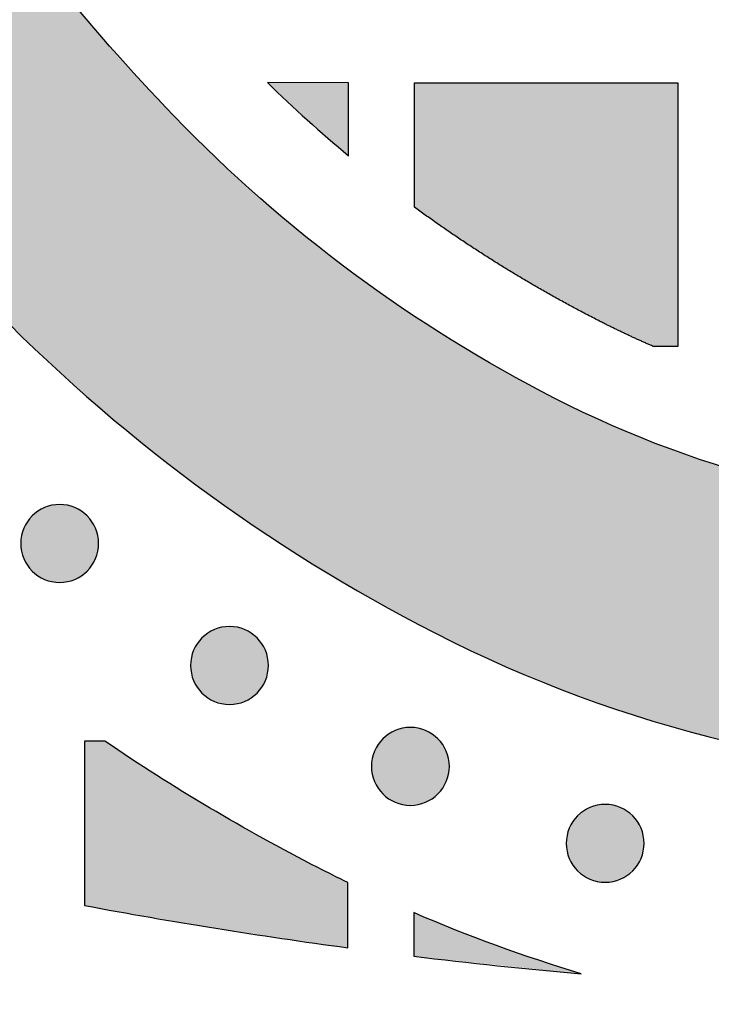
# Model space of a CAD drawing. Header units: millimetres. Extents: x -3873 to -97, y 912 to 4165.
# Tile 395 of 656: x -1701 to -1670, y 2670 to 2715. Entities that reach past the tile are written whole.
import ezdxf

# ---------------------------------------------------------------- set-up
doc = ezdxf.new("R2010")
doc.units = ezdxf.units.MM
doc.layers.add('pattern', color=7, linetype='Continuous', true_color=0x000000)

msp = doc.modelspace()

# ---------------------------------------------------------------- hatches: boundary and pattern name
at = {"layer": 'pattern'}
for points in [[(-1627.374, 2686.557), (-1625.959, 2687.297), (-1624.558, 2688.068), (-1623.172, 2688.868), (-1621.8, 2689.698), (-1620.445, 2690.556), (-1619.107, 2691.443), (-1617.787, 2692.358), (-1616.486, 2693.3), (-1615.205, 2694.269), (-1613.945, 2695.264), (-1612.706, 2696.284), (-1611.488, 2697.329), (-1610.294, 2698.398), (-1609.124, 2699.49), (-1607.977, 2700.605), (-1606.856, 2701.742), (-1605.178, 2703.519), (-1603.539, 2705.34), (-1601.942, 2707.203), (-1600.387, 2709.106), (-1598.877, 2711.049), (-1597.413, 2713.028), (-1595.996, 2715.044), (-1594.628, 2717.093), (-1593.309, 2719.175), (-1592.041, 2721.288), (-1590.824, 2723.429), (-1589.661, 2725.596), (-1588.551, 2727.789), (-1587.496, 2730.004), (-1586.495, 2732.24), (-1585.55, 2734.495), (-1591.943, 2751.184), (-1596.673, 2739), (-1597.507, 2737.01), (-1598.39, 2735.036), (-1599.322, 2733.08), (-1600.302, 2731.144), (-1601.329, 2729.23), (-1602.403, 2727.34), (-1603.522, 2725.475), (-1604.687, 2723.637), (-1605.895, 2721.827), (-1607.146, 2720.048), (-1608.439, 2718.3), (-1609.772, 2716.585), (-1611.144, 2714.904), (-1612.555, 2713.26), (-1614.001, 2711.652), (-1615.483, 2710.083), (-1616.431, 2709.122), (-1617.4, 2708.179), (-1618.39, 2707.256), (-1619.4, 2706.352), (-1620.428, 2705.469), (-1621.476, 2704.606), (-1622.542, 2703.765), (-1623.625, 2702.946), (-1624.725, 2702.15), (-1625.841, 2701.376), (-1626.972, 2700.626), (-1628.117, 2699.901), (-1629.277, 2699.199), (-1630.449, 2698.523), (-1631.634, 2697.871), (-1632.829, 2697.245), (-1634.103, 2696.618), (-1635.399, 2696.027), (-1636.715, 2695.473), (-1638.049, 2694.957), (-1639.401, 2694.479), (-1640.768, 2694.041), (-1642.148, 2693.643), (-1643.541, 2693.287), (-1644.943, 2692.971), (-1646.353, 2692.697), (-1647.77, 2692.466), (-1649.191, 2692.277), (-1650.614, 2692.129), (-1652.038, 2692.025), (-1653.461, 2691.962), (-1654.88, 2691.941), (-1656.3, 2691.963), (-1657.723, 2692.027), (-1659.146, 2692.133), (-1660.57, 2692.281), (-1661.99, 2692.471), (-1663.407, 2692.704), (-1664.817, 2692.979), (-1666.219, 2693.295), (-1667.611, 2693.653), (-1668.991, 2694.052), (-1670.357, 2694.491), (-1671.709, 2694.97), (-1673.043, 2695.487), (-1674.358, 2696.043), (-1675.653, 2696.635), (-1676.927, 2697.263), (-1678.122, 2697.889), (-1679.306, 2698.542), (-1680.478, 2699.219), (-1681.637, 2699.922), (-1682.782, 2700.648), (-1683.912, 2701.399), (-1685.028, 2702.173), (-1686.127, 2702.971), (-1687.209, 2703.791), (-1688.274, 2704.632), (-1689.321, 2705.496), (-1690.35, 2706.38), (-1691.358, 2707.285), (-1692.347, 2708.209), (-1693.316, 2709.152), (-1694.263, 2710.114), (-1695.744, 2711.684), (-1697.189, 2713.293), (-1698.598, 2714.939), (-1699.969, 2716.621), (-1701.301, 2718.336), (-1702.592, 2720.085), (-1703.842, 2721.866), (-1705.049, 2723.676), (-1706.212, 2725.515), (-1707.33, 2727.381), (-1708.402, 2729.272), (-1709.428, 2731.187), (-1710.406, 2733.124), (-1711.336, 2735.08), (-1712.218, 2737.055), (-1713.051, 2739.046), (-1717.77, 2751.234), (-1724.176, 2734.55), (-1723.233, 2732.294), (-1722.235, 2730.057), (-1721.181, 2727.841), (-1720.073, 2725.648), (-1718.911, 2723.479), (-1717.697, 2721.337), (-1716.43, 2719.224), (-1715.113, 2717.141), (-1713.746, 2715.09), (-1712.331, 2713.074), (-1710.868, 2711.093), (-1709.36, 2709.149), (-1707.807, 2707.245), (-1706.211, 2705.381), (-1704.574, 2703.559), (-1702.897, 2701.78), (-1701.776, 2700.642), (-1700.631, 2699.527), (-1699.461, 2698.433), (-1698.268, 2697.363), (-1697.052, 2696.317), (-1695.813, 2695.296), (-1694.553, 2694.3), (-1693.273, 2693.33), (-1691.973, 2692.387), (-1690.654, 2691.472), (-1689.316, 2690.584), (-1687.962, 2689.724), (-1686.591, 2688.893), (-1685.205, 2688.092), (-1683.805, 2687.32), (-1682.391, 2686.579), (-1680.802, 2685.795), (-1679.186, 2685.057), (-1677.545, 2684.364), (-1675.88, 2683.718), (-1674.195, 2683.121), (-1672.49, 2682.574), (-1670.768, 2682.076), (-1669.031, 2681.63), (-1667.282, 2681.235), (-1665.523, 2680.892), (-1663.756, 2680.602), (-1661.983, 2680.365), (-1660.208, 2680.18), (-1658.431, 2680.048), (-1656.656, 2679.968), (-1654.885, 2679.941), (-1653.114, 2679.967), (-1651.339, 2680.045), (-1649.562, 2680.176), (-1647.786, 2680.359), (-1646.014, 2680.595), (-1644.246, 2680.884), (-1642.487, 2681.225), (-1640.737, 2681.619), (-1639, 2682.064), (-1637.278, 2682.56), (-1635.573, 2683.106), (-1633.887, 2683.702), (-1632.222, 2684.346), (-1630.58, 2685.037), (-1628.963, 2685.775)], [(-1686.323, 2708.316), (-1686.32, 2711.642), (-1690.012, 2711.645), (-1689.115, 2710.785), (-1688.201, 2709.943), (-1687.27, 2709.12)], [(-1672.443, 2699.63), (-1673.716, 2700.207), (-1674.97, 2700.824), (-1676.057, 2701.393), (-1677.133, 2701.985), (-1678.198, 2702.598), (-1679.25, 2703.233), (-1680.29, 2703.888), (-1681.316, 2704.563), (-1682.328, 2705.259), (-1683.325, 2705.974), (-1683.32, 2711.639), (-1671.32, 2711.629), (-1671.331, 2699.629)], [(-1698.226, 2689.399), (-1698.255, 2689.371), (-1698.284, 2689.344), (-1698.314, 2689.317), (-1698.344, 2689.291), (-1698.376, 2689.266), (-1698.408, 2689.24), (-1698.442, 2689.216), (-1698.476, 2689.192), (-1698.511, 2689.168), (-1698.546, 2689.146), (-1698.583, 2689.124), (-1698.62, 2689.102), (-1698.658, 2689.082), (-1698.697, 2689.062), (-1698.737, 2689.043), (-1698.777, 2689.026), (-1698.817, 2689.009), (-1698.859, 2688.993), (-1698.901, 2688.977), (-1698.943, 2688.963), (-1698.986, 2688.95), (-1699.03, 2688.938), (-1699.074, 2688.927), (-1699.118, 2688.918), (-1699.163, 2688.909), (-1699.207, 2688.901), (-1699.253, 2688.895), (-1699.298, 2688.89), (-1699.344, 2688.885), (-1699.39, 2688.883), (-1699.436, 2688.881), (-1699.481, 2688.88), (-1699.527, 2688.881), (-1699.573, 2688.883), (-1699.619, 2688.886), (-1699.665, 2688.89), (-1699.71, 2688.895), (-1699.755, 2688.902), (-1699.8, 2688.909), (-1699.845, 2688.918), (-1699.889, 2688.928), (-1699.933, 2688.939), (-1699.977, 2688.951), (-1700.02, 2688.964), (-1700.062, 2688.978), (-1700.104, 2688.994), (-1700.145, 2689.01), (-1700.186, 2689.027), (-1700.226, 2689.045), (-1700.266, 2689.064), (-1700.304, 2689.083), (-1700.342, 2689.104), (-1700.379, 2689.125), (-1700.416, 2689.147), (-1700.452, 2689.17), (-1700.487, 2689.193), (-1700.521, 2689.218), (-1700.554, 2689.242), (-1700.586, 2689.267), (-1700.618, 2689.293), (-1700.649, 2689.32), (-1700.678, 2689.346), (-1700.707, 2689.373), (-1700.736, 2689.401), (-1700.763, 2689.429), (-1700.79, 2689.458), (-1700.817, 2689.488), (-1700.843, 2689.519), (-1700.869, 2689.551), (-1700.894, 2689.583), (-1700.919, 2689.616), (-1700.943, 2689.65), (-1700.966, 2689.685), (-1700.989, 2689.721), (-1701.011, 2689.758), (-1701.032, 2689.795), (-1701.053, 2689.833), (-1701.072, 2689.872), (-1701.091, 2689.911), (-1701.109, 2689.951), (-1701.126, 2689.992), (-1701.142, 2690.033), (-1701.157, 2690.075), (-1701.171, 2690.118), (-1701.184, 2690.161), (-1701.196, 2690.204), (-1701.207, 2690.248), (-1701.217, 2690.292), (-1701.226, 2690.337), (-1701.233, 2690.382), (-1701.24, 2690.427), (-1701.245, 2690.473), (-1701.249, 2690.518), (-1701.252, 2690.564), (-1701.254, 2690.61), (-1701.254, 2690.656), (-1701.254, 2690.702), (-1701.252, 2690.748), (-1701.249, 2690.794), (-1701.245, 2690.839), (-1701.239, 2690.885), (-1701.233, 2690.93), (-1701.225, 2690.975), (-1701.216, 2691.02), (-1701.206, 2691.064), (-1701.195, 2691.108), (-1701.183, 2691.151), (-1701.17, 2691.194), (-1701.156, 2691.237), (-1701.141, 2691.279), (-1701.125, 2691.32), (-1701.108, 2691.361), (-1701.09, 2691.401), (-1701.071, 2691.44), (-1701.051, 2691.479), (-1701.031, 2691.517), (-1701.009, 2691.554), (-1700.987, 2691.591), (-1700.964, 2691.626), (-1700.941, 2691.661), (-1700.917, 2691.695), (-1700.892, 2691.729), (-1700.867, 2691.761), (-1700.841, 2691.793), (-1700.815, 2691.823), (-1700.788, 2691.853), (-1700.761, 2691.882), (-1700.733, 2691.91), (-1700.705, 2691.938), (-1700.676, 2691.965), (-1700.646, 2691.992), (-1700.616, 2692.018), (-1700.584, 2692.044), (-1700.551, 2692.069), (-1700.518, 2692.093), (-1700.484, 2692.117), (-1700.449, 2692.141), (-1700.413, 2692.163), (-1700.377, 2692.185), (-1700.34, 2692.207), (-1700.302, 2692.227), (-1700.263, 2692.247), (-1700.223, 2692.266), (-1700.183, 2692.283), (-1700.142, 2692.3), (-1700.101, 2692.317), (-1700.059, 2692.332), (-1700.017, 2692.346), (-1699.974, 2692.359), (-1699.93, 2692.371), (-1699.886, 2692.382), (-1699.842, 2692.391), (-1699.797, 2692.4), (-1699.752, 2692.408), (-1699.707, 2692.414), (-1699.662, 2692.419), (-1699.616, 2692.424), (-1699.57, 2692.427), (-1699.524, 2692.428), (-1699.478, 2692.429), (-1699.432, 2692.428), (-1699.387, 2692.426), (-1699.341, 2692.423), (-1699.295, 2692.419), (-1699.25, 2692.414), (-1699.204, 2692.407), (-1699.159, 2692.4), (-1699.115, 2692.391), (-1699.071, 2692.381), (-1699.027, 2692.37), (-1698.983, 2692.358), (-1698.94, 2692.345), (-1698.898, 2692.331), (-1698.856, 2692.315), (-1698.815, 2692.299), (-1698.774, 2692.282), (-1698.734, 2692.264), (-1698.694, 2692.245), (-1698.656, 2692.226), (-1698.618, 2692.205), (-1698.58, 2692.184), (-1698.544, 2692.162), (-1698.508, 2692.139), (-1698.473, 2692.116), (-1698.439, 2692.092), (-1698.406, 2692.067), (-1698.373, 2692.042), (-1698.342, 2692.016), (-1698.311, 2691.99), (-1698.281, 2691.963), (-1698.252, 2691.936), (-1698.224, 2691.908), (-1698.197, 2691.88), (-1698.17, 2691.851), (-1698.143, 2691.821), (-1698.117, 2691.79), (-1698.091, 2691.759), (-1698.066, 2691.726), (-1698.041, 2691.693), (-1698.017, 2691.659), (-1697.994, 2691.624), (-1697.971, 2691.588), (-1697.949, 2691.551), (-1697.928, 2691.514), (-1697.907, 2691.476), (-1697.888, 2691.437), (-1697.869, 2691.398), (-1697.851, 2691.358), (-1697.834, 2691.317), (-1697.818, 2691.276), (-1697.803, 2691.234), (-1697.789, 2691.191), (-1697.776, 2691.148), (-1697.764, 2691.105), (-1697.753, 2691.061), (-1697.743, 2691.017), (-1697.734, 2690.972), (-1697.727, 2690.927), (-1697.72, 2690.882), (-1697.715, 2690.836), (-1697.711, 2690.791), (-1697.708, 2690.745), (-1697.706, 2690.699), (-1697.706, 2690.653), (-1697.706, 2690.607), (-1697.708, 2690.561), (-1697.711, 2690.515), (-1697.715, 2690.47), (-1697.721, 2690.424), (-1697.727, 2690.379), (-1697.735, 2690.334), (-1697.744, 2690.289), (-1697.753, 2690.245), (-1697.764, 2690.201), (-1697.777, 2690.158), (-1697.79, 2690.115), (-1697.804, 2690.072), (-1697.819, 2690.03), (-1697.835, 2689.989), (-1697.852, 2689.948), (-1697.87, 2689.908), (-1697.889, 2689.869), (-1697.909, 2689.83), (-1697.929, 2689.792), (-1697.951, 2689.755), (-1697.973, 2689.718), (-1697.995, 2689.683), (-1698.019, 2689.648), (-1698.043, 2689.614), (-1698.068, 2689.581), (-1698.093, 2689.548), (-1698.119, 2689.517), (-1698.145, 2689.486), (-1698.172, 2689.456), (-1698.199, 2689.427)], [(-1690.491, 2683.843), (-1690.519, 2683.816), (-1690.548, 2683.789), (-1690.578, 2683.762), (-1690.609, 2683.736), (-1690.64, 2683.71), (-1690.673, 2683.685), (-1690.706, 2683.66), (-1690.74, 2683.636), (-1690.775, 2683.613), (-1690.811, 2683.59), (-1690.848, 2683.568), (-1690.885, 2683.547), (-1690.923, 2683.527), (-1690.962, 2683.507), (-1691.001, 2683.488), (-1691.041, 2683.47), (-1691.082, 2683.453), (-1691.123, 2683.437), (-1691.165, 2683.422), (-1691.208, 2683.408), (-1691.251, 2683.395), (-1691.294, 2683.383), (-1691.338, 2683.372), (-1691.382, 2683.362), (-1691.427, 2683.354), (-1691.472, 2683.346), (-1691.517, 2683.34), (-1691.563, 2683.334), (-1691.608, 2683.33), (-1691.654, 2683.327), (-1691.7, 2683.325), (-1691.746, 2683.325), (-1691.792, 2683.326), (-1691.838, 2683.327), (-1691.884, 2683.33), (-1691.929, 2683.335), (-1691.975, 2683.34), (-1692.02, 2683.346), (-1692.065, 2683.354), (-1692.109, 2683.363), (-1692.154, 2683.373), (-1692.198, 2683.384), (-1692.241, 2683.396), (-1692.284, 2683.409), (-1692.327, 2683.423), (-1692.368, 2683.438), (-1692.41, 2683.454), (-1692.451, 2683.471), (-1692.491, 2683.489), (-1692.53, 2683.508), (-1692.569, 2683.528), (-1692.607, 2683.549), (-1692.644, 2683.57), (-1692.68, 2683.592), (-1692.716, 2683.615), (-1692.751, 2683.638), (-1692.785, 2683.662), (-1692.818, 2683.687), (-1692.851, 2683.712), (-1692.882, 2683.738), (-1692.913, 2683.764), (-1692.943, 2683.791), (-1692.972, 2683.818), (-1693, 2683.846), (-1693.028, 2683.874), (-1693.055, 2683.903), (-1693.081, 2683.933), (-1693.108, 2683.964), (-1693.133, 2683.995), (-1693.159, 2684.028), (-1693.183, 2684.061), (-1693.207, 2684.095), (-1693.231, 2684.13), (-1693.253, 2684.166), (-1693.275, 2684.202), (-1693.297, 2684.24), (-1693.317, 2684.278), (-1693.337, 2684.316), (-1693.355, 2684.356), (-1693.373, 2684.396), (-1693.39, 2684.437), (-1693.406, 2684.478), (-1693.422, 2684.52), (-1693.436, 2684.562), (-1693.449, 2684.605), (-1693.461, 2684.649), (-1693.472, 2684.693), (-1693.481, 2684.737), (-1693.49, 2684.782), (-1693.498, 2684.827), (-1693.504, 2684.872), (-1693.509, 2684.917), (-1693.513, 2684.963), (-1693.516, 2685.009), (-1693.518, 2685.055), (-1693.519, 2685.101), (-1693.518, 2685.147), (-1693.516, 2685.193), (-1693.513, 2685.238), (-1693.509, 2685.284), (-1693.504, 2685.329), (-1693.497, 2685.375), (-1693.49, 2685.42), (-1693.481, 2685.464), (-1693.471, 2685.509), (-1693.46, 2685.552), (-1693.448, 2685.596), (-1693.435, 2685.639), (-1693.42, 2685.681), (-1693.405, 2685.723), (-1693.389, 2685.765), (-1693.372, 2685.805), (-1693.354, 2685.845), (-1693.335, 2685.885), (-1693.316, 2685.924), (-1693.295, 2685.962), (-1693.274, 2685.999), (-1693.252, 2686.035), (-1693.229, 2686.071), (-1693.206, 2686.106), (-1693.181, 2686.14), (-1693.157, 2686.173), (-1693.131, 2686.206), (-1693.106, 2686.237), (-1693.079, 2686.268), (-1693.053, 2686.298), (-1693.026, 2686.327), (-1692.998, 2686.355), (-1692.97, 2686.382), (-1692.941, 2686.41), (-1692.911, 2686.436), (-1692.88, 2686.462), (-1692.848, 2686.488), (-1692.816, 2686.513), (-1692.783, 2686.538), (-1692.749, 2686.562), (-1692.714, 2686.585), (-1692.678, 2686.608), (-1692.641, 2686.63), (-1692.604, 2686.651), (-1692.566, 2686.672), (-1692.527, 2686.691), (-1692.488, 2686.71), (-1692.448, 2686.728), (-1692.407, 2686.745), (-1692.366, 2686.761), (-1692.324, 2686.776), (-1692.281, 2686.79), (-1692.238, 2686.803), (-1692.195, 2686.815), (-1692.151, 2686.826), (-1692.106, 2686.836), (-1692.062, 2686.845), (-1692.017, 2686.852), (-1691.972, 2686.859), (-1691.926, 2686.864), (-1691.88, 2686.868), (-1691.835, 2686.871), (-1691.789, 2686.873), (-1691.743, 2686.873), (-1691.697, 2686.873), (-1691.651, 2686.871), (-1691.605, 2686.868), (-1691.56, 2686.864), (-1691.514, 2686.858), (-1691.469, 2686.852), (-1691.424, 2686.844), (-1691.379, 2686.836), (-1691.335, 2686.826), (-1691.291, 2686.815), (-1691.248, 2686.803), (-1691.205, 2686.789), (-1691.162, 2686.775), (-1691.12, 2686.76), (-1691.079, 2686.744), (-1691.038, 2686.727), (-1690.998, 2686.709), (-1690.959, 2686.69), (-1690.92, 2686.67), (-1690.882, 2686.65), (-1690.845, 2686.629), (-1690.808, 2686.606), (-1690.773, 2686.584), (-1690.738, 2686.56), (-1690.704, 2686.536), (-1690.67, 2686.512), (-1690.638, 2686.486), (-1690.606, 2686.46), (-1690.576, 2686.434), (-1690.546, 2686.407), (-1690.517, 2686.38), (-1690.489, 2686.353), (-1690.461, 2686.325), (-1690.434, 2686.295), (-1690.407, 2686.266), (-1690.381, 2686.235), (-1690.355, 2686.203), (-1690.33, 2686.171), (-1690.306, 2686.137), (-1690.282, 2686.103), (-1690.258, 2686.068), (-1690.235, 2686.033), (-1690.213, 2685.996), (-1690.192, 2685.959), (-1690.172, 2685.921), (-1690.152, 2685.882), (-1690.133, 2685.843), (-1690.115, 2685.802), (-1690.098, 2685.762), (-1690.082, 2685.72), (-1690.067, 2685.678), (-1690.053, 2685.636), (-1690.04, 2685.593), (-1690.028, 2685.549), (-1690.017, 2685.506), (-1690.007, 2685.461), (-1689.999, 2685.417), (-1689.991, 2685.372), (-1689.985, 2685.326), (-1689.979, 2685.281), (-1689.975, 2685.235), (-1689.972, 2685.189), (-1689.971, 2685.144), (-1689.97, 2685.098), (-1689.971, 2685.052), (-1689.973, 2685.006), (-1689.976, 2684.96), (-1689.98, 2684.914), (-1689.985, 2684.869), (-1689.992, 2684.824), (-1689.999, 2684.779), (-1690.008, 2684.734), (-1690.018, 2684.69), (-1690.029, 2684.646), (-1690.041, 2684.602), (-1690.054, 2684.56), (-1690.068, 2684.517), (-1690.083, 2684.475), (-1690.1, 2684.434), (-1690.117, 2684.393), (-1690.135, 2684.353), (-1690.154, 2684.314), (-1690.173, 2684.275), (-1690.194, 2684.237), (-1690.215, 2684.2), (-1690.237, 2684.163), (-1690.26, 2684.127), (-1690.283, 2684.093), (-1690.307, 2684.058), (-1690.332, 2684.025), (-1690.357, 2683.993), (-1690.383, 2683.961), (-1690.409, 2683.93), (-1690.436, 2683.901), (-1690.463, 2683.872)], [(-1682.251, 2679.246), (-1682.279, 2679.218), (-1682.308, 2679.191), (-1682.338, 2679.165), (-1682.369, 2679.138), (-1682.401, 2679.113), (-1682.433, 2679.087), (-1682.466, 2679.063), (-1682.501, 2679.039), (-1682.535, 2679.015), (-1682.571, 2678.993), (-1682.608, 2678.971), (-1682.645, 2678.949), (-1682.683, 2678.929), (-1682.722, 2678.909), (-1682.761, 2678.891), (-1682.801, 2678.873), (-1682.842, 2678.856), (-1682.883, 2678.84), (-1682.925, 2678.824), (-1682.968, 2678.81), (-1683.011, 2678.797), (-1683.054, 2678.785), (-1683.098, 2678.774), (-1683.143, 2678.765), (-1683.187, 2678.756), (-1683.232, 2678.748), (-1683.277, 2678.742), (-1683.323, 2678.737), (-1683.369, 2678.732), (-1683.414, 2678.73), (-1683.46, 2678.728), (-1683.506, 2678.727), (-1683.552, 2678.728), (-1683.598, 2678.73), (-1683.644, 2678.733), (-1683.689, 2678.737), (-1683.735, 2678.742), (-1683.78, 2678.749), (-1683.825, 2678.756), (-1683.87, 2678.765), (-1683.914, 2678.775), (-1683.958, 2678.786), (-1684.001, 2678.798), (-1684.044, 2678.811), (-1684.087, 2678.825), (-1684.129, 2678.841), (-1684.17, 2678.857), (-1684.211, 2678.874), (-1684.251, 2678.892), (-1684.29, 2678.911), (-1684.329, 2678.93), (-1684.367, 2678.951), (-1684.404, 2678.972), (-1684.441, 2678.994), (-1684.476, 2679.017), (-1684.511, 2679.04), (-1684.545, 2679.065), (-1684.579, 2679.089), (-1684.611, 2679.115), (-1684.643, 2679.14), (-1684.673, 2679.167), (-1684.703, 2679.193), (-1684.732, 2679.22), (-1684.76, 2679.248), (-1684.788, 2679.276), (-1684.815, 2679.305), (-1684.842, 2679.335), (-1684.868, 2679.366), (-1684.894, 2679.398), (-1684.919, 2679.43), (-1684.943, 2679.463), (-1684.967, 2679.497), (-1684.991, 2679.532), (-1685.014, 2679.568), (-1685.036, 2679.605), (-1685.057, 2679.642), (-1685.077, 2679.68), (-1685.097, 2679.719), (-1685.116, 2679.758), (-1685.134, 2679.798), (-1685.151, 2679.839), (-1685.167, 2679.88), (-1685.182, 2679.922), (-1685.196, 2679.965), (-1685.209, 2680.008), (-1685.221, 2680.051), (-1685.232, 2680.095), (-1685.242, 2680.14), (-1685.25, 2680.184), (-1685.258, 2680.229), (-1685.264, 2680.274), (-1685.27, 2680.32), (-1685.274, 2680.366), (-1685.277, 2680.411), (-1685.278, 2680.457), (-1685.279, 2680.503), (-1685.278, 2680.549), (-1685.276, 2680.595), (-1685.273, 2680.641), (-1685.269, 2680.686), (-1685.264, 2680.732), (-1685.257, 2680.777), (-1685.25, 2680.822), (-1685.241, 2680.867), (-1685.231, 2680.911), (-1685.22, 2680.955), (-1685.208, 2680.998), (-1685.195, 2681.041), (-1685.181, 2681.084), (-1685.166, 2681.126), (-1685.149, 2681.167), (-1685.132, 2681.208), (-1685.114, 2681.248), (-1685.096, 2681.287), (-1685.076, 2681.326), (-1685.055, 2681.364), (-1685.034, 2681.401), (-1685.012, 2681.438), (-1684.989, 2681.473), (-1684.966, 2681.508), (-1684.942, 2681.542), (-1684.917, 2681.576), (-1684.892, 2681.608), (-1684.866, 2681.64), (-1684.84, 2681.67), (-1684.813, 2681.7), (-1684.786, 2681.729), (-1684.758, 2681.757), (-1684.73, 2681.785), (-1684.701, 2681.812), (-1684.671, 2681.839), (-1684.64, 2681.865), (-1684.609, 2681.891), (-1684.576, 2681.916), (-1684.543, 2681.94), (-1684.509, 2681.964), (-1684.474, 2681.988), (-1684.438, 2682.01), (-1684.402, 2682.032), (-1684.364, 2682.054), (-1684.326, 2682.074), (-1684.287, 2682.094), (-1684.248, 2682.113), (-1684.208, 2682.131), (-1684.167, 2682.148), (-1684.126, 2682.164), (-1684.084, 2682.179), (-1684.041, 2682.193), (-1683.998, 2682.206), (-1683.955, 2682.218), (-1683.911, 2682.229), (-1683.867, 2682.239), (-1683.822, 2682.247), (-1683.777, 2682.255), (-1683.732, 2682.261), (-1683.686, 2682.267), (-1683.641, 2682.271), (-1683.595, 2682.274), (-1683.549, 2682.275), (-1683.503, 2682.276), (-1683.457, 2682.275), (-1683.411, 2682.273), (-1683.365, 2682.27), (-1683.32, 2682.266), (-1683.274, 2682.261), (-1683.229, 2682.254), (-1683.184, 2682.247), (-1683.14, 2682.238), (-1683.095, 2682.228), (-1683.051, 2682.217), (-1683.008, 2682.205), (-1682.965, 2682.192), (-1682.922, 2682.178), (-1682.881, 2682.162), (-1682.839, 2682.146), (-1682.798, 2682.129), (-1682.758, 2682.111), (-1682.719, 2682.092), (-1682.68, 2682.073), (-1682.642, 2682.052), (-1682.605, 2682.031), (-1682.569, 2682.009), (-1682.533, 2681.986), (-1682.498, 2681.963), (-1682.464, 2681.939), (-1682.431, 2681.914), (-1682.398, 2681.889), (-1682.367, 2681.863), (-1682.336, 2681.837), (-1682.306, 2681.81), (-1682.277, 2681.783), (-1682.249, 2681.755), (-1682.221, 2681.727), (-1682.194, 2681.698), (-1682.168, 2681.668), (-1682.141, 2681.637), (-1682.116, 2681.606), (-1682.09, 2681.573), (-1682.066, 2681.54), (-1682.042, 2681.506), (-1682.018, 2681.471), (-1681.996, 2681.435), (-1681.974, 2681.398), (-1681.952, 2681.361), (-1681.932, 2681.323), (-1681.912, 2681.284), (-1681.894, 2681.245), (-1681.876, 2681.205), (-1681.859, 2681.164), (-1681.843, 2681.123), (-1681.828, 2681.081), (-1681.813, 2681.038), (-1681.8, 2680.995), (-1681.788, 2680.952), (-1681.777, 2680.908), (-1681.768, 2680.864), (-1681.759, 2680.819), (-1681.751, 2680.774), (-1681.745, 2680.729), (-1681.74, 2680.683), (-1681.736, 2680.638), (-1681.733, 2680.592), (-1681.731, 2680.546), (-1681.73, 2680.5), (-1681.731, 2680.454), (-1681.733, 2680.408), (-1681.736, 2680.362), (-1681.74, 2680.317), (-1681.745, 2680.271), (-1681.752, 2680.226), (-1681.759, 2680.181), (-1681.768, 2680.136), (-1681.778, 2680.092), (-1681.789, 2680.048), (-1681.801, 2680.005), (-1681.814, 2679.962), (-1681.829, 2679.919), (-1681.844, 2679.878), (-1681.86, 2679.836), (-1681.877, 2679.795), (-1681.895, 2679.755), (-1681.914, 2679.716), (-1681.933, 2679.677), (-1681.954, 2679.639), (-1681.975, 2679.602), (-1681.997, 2679.566), (-1682.02, 2679.53), (-1682.044, 2679.495), (-1682.068, 2679.461), (-1682.092, 2679.428), (-1682.118, 2679.395), (-1682.143, 2679.364), (-1682.17, 2679.333), (-1682.196, 2679.303), (-1682.224, 2679.274)], [(-1686.352, 2675.214), (-1687.719, 2675.895), (-1690.21, 2677.218), (-1692.659, 2678.62), (-1695.063, 2680.099), (-1697.418, 2681.652), (-1698.346, 2681.652), (-1698.353, 2674.17), (-1692.366, 2673.13), (-1686.355, 2672.243)], [(-1673.38, 2675.743), (-1673.408, 2675.715), (-1673.437, 2675.688), (-1673.467, 2675.661), (-1673.498, 2675.635), (-1673.53, 2675.609), (-1673.562, 2675.584), (-1673.595, 2675.559), (-1673.629, 2675.535), (-1673.664, 2675.512), (-1673.7, 2675.489), (-1673.737, 2675.467), (-1673.774, 2675.446), (-1673.812, 2675.426), (-1673.851, 2675.406), (-1673.89, 2675.387), (-1673.93, 2675.369), (-1673.971, 2675.352), (-1674.012, 2675.336), (-1674.054, 2675.321), (-1674.097, 2675.307), (-1674.14, 2675.294), (-1674.183, 2675.282), (-1674.227, 2675.271), (-1674.271, 2675.261), (-1674.316, 2675.253), (-1674.361, 2675.245), (-1674.406, 2675.239), (-1674.452, 2675.233), (-1674.497, 2675.229), (-1674.543, 2675.226), (-1674.589, 2675.225), (-1674.635, 2675.224), (-1674.681, 2675.225), (-1674.727, 2675.226), (-1674.773, 2675.229), (-1674.818, 2675.234), (-1674.864, 2675.239), (-1674.909, 2675.245), (-1674.954, 2675.253), (-1674.999, 2675.262), (-1675.043, 2675.272), (-1675.087, 2675.283), (-1675.13, 2675.295), (-1675.173, 2675.308), (-1675.216, 2675.322), (-1675.258, 2675.337), (-1675.299, 2675.353), (-1675.34, 2675.371), (-1675.38, 2675.389), (-1675.419, 2675.407), (-1675.458, 2675.427), (-1675.496, 2675.448), (-1675.533, 2675.469), (-1675.57, 2675.491), (-1675.605, 2675.514), (-1675.64, 2675.537), (-1675.674, 2675.561), (-1675.708, 2675.586), (-1675.74, 2675.611), (-1675.772, 2675.637), (-1675.802, 2675.663), (-1675.832, 2675.69), (-1675.861, 2675.717), (-1675.889, 2675.745), (-1675.917, 2675.773), (-1675.944, 2675.802), (-1675.971, 2675.832), (-1675.997, 2675.863), (-1676.023, 2675.894), (-1676.048, 2675.927), (-1676.072, 2675.96), (-1676.096, 2675.994), (-1676.12, 2676.029), (-1676.142, 2676.065), (-1676.164, 2676.101), (-1676.186, 2676.139), (-1676.206, 2676.177), (-1676.226, 2676.215), (-1676.245, 2676.255), (-1676.262, 2676.295), (-1676.279, 2676.336), (-1676.296, 2676.377), (-1676.311, 2676.419), (-1676.325, 2676.462), (-1676.338, 2676.505), (-1676.35, 2676.548), (-1676.361, 2676.592), (-1676.371, 2676.636), (-1676.379, 2676.681), (-1676.387, 2676.726), (-1676.393, 2676.771), (-1676.399, 2676.817), (-1676.403, 2676.862), (-1676.406, 2676.908), (-1676.407, 2676.954), (-1676.408, 2677), (-1676.407, 2677.046), (-1676.405, 2677.092), (-1676.402, 2677.137), (-1676.398, 2677.183), (-1676.393, 2677.229), (-1676.386, 2677.274), (-1676.379, 2677.319), (-1676.37, 2677.363), (-1676.36, 2677.408), (-1676.349, 2677.452), (-1676.337, 2677.495), (-1676.324, 2677.538), (-1676.31, 2677.58), (-1676.294, 2677.622), (-1676.278, 2677.664), (-1676.261, 2677.704), (-1676.243, 2677.744), (-1676.224, 2677.784), (-1676.205, 2677.823), (-1676.184, 2677.861), (-1676.163, 2677.898), (-1676.141, 2677.934), (-1676.118, 2677.97), (-1676.095, 2678.005), (-1676.071, 2678.039), (-1676.046, 2678.072), (-1676.021, 2678.105), (-1675.995, 2678.136), (-1675.969, 2678.167), (-1675.942, 2678.197), (-1675.915, 2678.226), (-1675.887, 2678.254), (-1675.859, 2678.281), (-1675.83, 2678.309), (-1675.8, 2678.335), (-1675.769, 2678.362), (-1675.738, 2678.387), (-1675.705, 2678.412), (-1675.672, 2678.437), (-1675.638, 2678.461), (-1675.603, 2678.484), (-1675.567, 2678.507), (-1675.53, 2678.529), (-1675.493, 2678.55), (-1675.455, 2678.571), (-1675.416, 2678.591), (-1675.377, 2678.609), (-1675.337, 2678.627), (-1675.296, 2678.644), (-1675.255, 2678.66), (-1675.213, 2678.675), (-1675.17, 2678.689), (-1675.127, 2678.702), (-1675.084, 2678.714), (-1675.04, 2678.725), (-1674.996, 2678.735), (-1674.951, 2678.744), (-1674.906, 2678.752), (-1674.861, 2678.758), (-1674.815, 2678.763), (-1674.77, 2678.767), (-1674.724, 2678.77), (-1674.678, 2678.772), (-1674.632, 2678.773), (-1674.586, 2678.772), (-1674.54, 2678.77), (-1674.494, 2678.767), (-1674.449, 2678.763), (-1674.403, 2678.758), (-1674.358, 2678.751), (-1674.313, 2678.743), (-1674.268, 2678.735), (-1674.224, 2678.725), (-1674.18, 2678.714), (-1674.137, 2678.702), (-1674.094, 2678.688), (-1674.051, 2678.674), (-1674.009, 2678.659), (-1673.968, 2678.643), (-1673.927, 2678.626), (-1673.887, 2678.608), (-1673.848, 2678.589), (-1673.809, 2678.569), (-1673.771, 2678.549), (-1673.734, 2678.528), (-1673.697, 2678.506), (-1673.662, 2678.483), (-1673.627, 2678.459), (-1673.593, 2678.435), (-1673.56, 2678.411), (-1673.527, 2678.385), (-1673.496, 2678.36), (-1673.465, 2678.333), (-1673.435, 2678.307), (-1673.406, 2678.279), (-1673.378, 2678.252), (-1673.35, 2678.224), (-1673.323, 2678.195), (-1673.296, 2678.165), (-1673.27, 2678.134), (-1673.245, 2678.102), (-1673.219, 2678.07), (-1673.195, 2678.036), (-1673.171, 2678.002), (-1673.147, 2677.967), (-1673.125, 2677.932), (-1673.103, 2677.895), (-1673.081, 2677.858), (-1673.061, 2677.82), (-1673.041, 2677.781), (-1673.022, 2677.742), (-1673.005, 2677.702), (-1672.988, 2677.661), (-1672.972, 2677.619), (-1672.956, 2677.577), (-1672.942, 2677.535), (-1672.929, 2677.492), (-1672.917, 2677.449), (-1672.906, 2677.405), (-1672.897, 2677.36), (-1672.888, 2677.316), (-1672.88, 2677.271), (-1672.874, 2677.225), (-1672.869, 2677.18), (-1672.864, 2677.134), (-1672.862, 2677.089), (-1672.86, 2677.043), (-1672.859, 2676.997), (-1672.86, 2676.951), (-1672.862, 2676.905), (-1672.865, 2676.859), (-1672.869, 2676.813), (-1672.874, 2676.768), (-1672.881, 2676.723), (-1672.888, 2676.678), (-1672.897, 2676.633), (-1672.907, 2676.589), (-1672.918, 2676.545), (-1672.93, 2676.502), (-1672.943, 2676.459), (-1672.957, 2676.416), (-1672.973, 2676.374), (-1672.989, 2676.333), (-1673.006, 2676.292), (-1673.024, 2676.252), (-1673.043, 2676.213), (-1673.062, 2676.174), (-1673.083, 2676.136), (-1673.104, 2676.099), (-1673.126, 2676.062), (-1673.149, 2676.027), (-1673.172, 2675.992), (-1673.197, 2675.958), (-1673.221, 2675.924), (-1673.246, 2675.892), (-1673.272, 2675.86), (-1673.299, 2675.83), (-1673.325, 2675.8), (-1673.352, 2675.771)], [(-1683.355, 2671.859), (-1675.722, 2671.055), (-1677.658, 2671.671), (-1679.577, 2672.342), (-1681.476, 2673.066), (-1683.353, 2673.842)]]:
    msp.add_hatch(color=256, dxfattribs=at).paths.add_polyline_path(points, flags=0)

# ---------------------------------------------------------------- linework, layer by layer
for p, q in [((-1683.325, 2705.974), (-1683.32, 2711.639)), ((-1683.32, 2711.639), (-1671.32, 2711.629)), ((-1671.32, 2711.629), (-1671.331, 2699.629)), ((-1683.353, 2673.842), (-1683.355, 2671.859))]:
    msp.add_line(p, q, dxfattribs=at)
for points in [[(-1686.323, 2708.316), (-1686.32, 2711.642), (-1690.012, 2711.645)], [(-1697.418, 2681.652), (-1698.346, 2681.652), (-1698.353, 2674.17)], [(-1686.355, 2672.243), (-1686.352, 2675.214)]]:
    msp.add_lwpolyline(points, dxfattribs=at)
at = {"layer": 'pattern', "extrusion": (0, 0, -1)}
for centre in [(1699.48, 2690.655), (1691.744, 2685.099), (1683.505, 2680.502), (1674.634, 2676.998)]:
    msp.add_circle(centre, 1.774, dxfattribs=at)
for centre, radius, start, end in [((1629.169, 2772.949), 90.475, 316.0117, 337.99281), ((1647.044, 2755.694), 65.629, 297.08574, 316.0117), ((1654.832, 2740.466), 48.525, 270.0567, 297.0857), ((1654.615, 2908.207), 262.09, 270.47311, 304.60452), ((1646.909, 2755.694), 89.629, 297.08574, 304.30036), ((1654.696, 2740.466), 72.526, 295.87912, 297.08573), ((1654.697, 2740.466), 72.525, 286.8525, 293.2738)]:
    msp.add_arc(centre, radius, start, end, dxfattribs=at)
at = {"layer": 'pattern'}
for centre, radius, start, end in [((-1654.615, 2908.207), 250.09, 231.42557, 269.50659), ((-1646.909, 2755.694), 61.629, 225.62161, 230.24241), ((-1647.044, 2755.694), 77.629, 223.9883, 242.91426), ((-1654.832, 2740.466), 60.525, 242.91426, 269.95007), ((-1654.615, 2908.207), 238.09, 259.41445, 262.33907), ((-1654.615, 2908.207), 238.089, 263.06684, 264.91383)]:
    msp.add_arc(centre, radius, start, end, dxfattribs=at)
msp.add_rational_spline([(-1672.443, 2699.63), (-1673.725, 2700.187), (-1674.97, 2700.824), (-1679.353, 2703.065), (-1683.325, 2705.974)], [1, 0.99950732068, 1, 0.996824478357, 1], degree=2, knots=[0, 0, 0, 2.795441, 2.795441, 12.620904, 12.620904, 12.620904], dxfattribs=at)
msp.add_open_spline([(-1671.331, 2699.629), (-1671.916, 2699.629), (-1672.443, 2699.63)], degree=2, dxfattribs=at)

doc.saveas('drawing.dxf')
